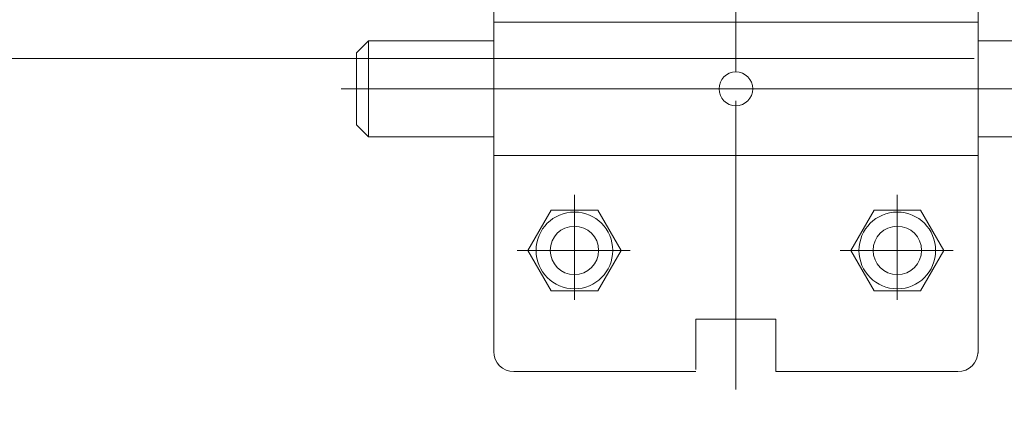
# Model space of a CAD drawing. Header units: metres. Extents: x 1306 to 1412, y -79 to 41.
# Tile 317 of 656: x 1357.7679 to 1357.8899, y -16.3494 to -16.3017. Entities that reach past the tile are written whole.
import ezdxf

# ---------------------------------------------------------------- set-up
doc = ezdxf.new("R2010")
doc.units = ezdxf.units.M
doc.header["$PDMODE"] = 65
for name, pattern in [('AUSGEZOGEN', [0]), ('STRICHPUNKT2_S5', [0.49999999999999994, 0.35, -0.05, 0.05, -0.05]), ('VERDECKT2_S2', [0.15000000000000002, 0.1, -0.05])]:
    doc.linetypes.add(name, pattern=pattern)
doc.layers.add('XR$2$_40732', color=7, linetype='Continuous')
for name, color, linetype, lineweight in [('XR$2$STANDARD_1', 7, 'AUSGEZOGEN', 25), ('XR$2$Türen', 3, 'AUSGEZOGEN', 18), ('XR$3$DETAIL', 7, 'AUSGEZOGEN', 25), ('XR$3$Maßlinie 1_50', 7, 'AUSGEZOGEN', 25)]:
    doc.layers.add(name, color=color, linetype=linetype, lineweight=lineweight)
doc.styles.add('ARIAL', font='arial.ttf')
doc.dimstyles.new('DIMSTYLE_11', dxfattribs={"dimtxt": 0.15, "dimasz": 0.03000000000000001, "dimexe": 0, "dimexo": 0, "dimgap": 0.075, "dimtad": 2, "dimrnd": 0.005, "dimzin": 4, "dimdsep": 46, "dimtxsty": 'ARIAL', "dimblk1": 'ALL_ML_STRICH', "dimblk2": 'ALL_ML_STRICH', "dimsah": 1, "dimcen": 0, "dimclrd": 3, "dimclre": 3, "dimclrt": 3, "dimadec": 0, "dimazin": 0, "dimtfac": 1, "dimtdec": 0, "dimtix": 1, "dimtmove": 2, "dimatfit": 3, "dimfxl": 0, "dimtzin": 0, "dimlwd": 0, "dimlwe": 25, "dimarcsym": 0})
doc.dimstyles.new('DIMSTYLE_12', dxfattribs={"dimtxt": 0.15, "dimasz": 0.03000000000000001, "dimexe": 0, "dimexo": 0, "dimgap": 0.075, "dimtad": 2, "dimdec": 3, "dimrnd": 0.005, "dimzin": 4, "dimdsep": 46, "dimtxsty": 'ARIAL', "dimblk1": 'ALL_ML_STRICH', "dimblk2": 'ALL_ML_STRICH', "dimsah": 1, "dimcen": 0, "dimclrd": 3, "dimclre": 3, "dimclrt": 3, "dimadec": 0, "dimazin": 0, "dimtfac": 1, "dimtdec": 0, "dimtix": 1, "dimtmove": 2, "dimatfit": 3, "dimfxl": 0, "dimtzin": 0, "dimlwd": 0, "dimlwe": 25, "dimarcsym": 0})
doc.dimstyles.new('DIMSTYLE_24', dxfattribs={"dimtxt": 0.225, "dimasz": 0.15, "dimexe": 0, "dimexo": 0, "dimgap": 0.1125, "dimtad": 2, "dimrnd": 0.005, "dimzin": 4, "dimdsep": 46, "dimtxsty": 'ARIAL', "dimblk1": 'ALL_ML_STRICH', "dimblk2": 'ALL_ML_STRICH', "dimsah": 1, "dimcen": 0, "dimclrd": 3, "dimclre": 3, "dimclrt": 3, "dimadec": 0, "dimazin": 0, "dimtfac": 1, "dimtdec": 0, "dimtix": 1, "dimtmove": 2, "dimatfit": 3, "dimfxl": 0, "dimtzin": 0, "dimlwd": 0, "dimlwe": 25, "dimarcsym": 0})
doc.dimstyles.new('DIMSTYLE_4', dxfattribs={"dimtxt": 0.15, "dimasz": 0.15, "dimexe": 0, "dimexo": 0, "dimgap": 0.075, "dimtad": 2, "dimdec": 1, "dimlfac": 100, "dimrnd": 0.5, "dimzin": 4, "dimdsep": 46, "dimtxsty": 'ARIAL', "dimblk1": 'ALL_ML_STRICH', "dimblk2": 'ALL_ML_STRICH', "dimsah": 1, "dimcen": 0, "dimclrd": 3, "dimclre": 3, "dimclrt": 3, "dimadec": 0, "dimazin": 0, "dimtfac": 1, "dimtdec": 0, "dimtix": 1, "dimtmove": 2, "dimatfit": 3, "dimfxl": 0, "dimtzin": 0, "dimlwd": 0, "dimlwe": 25, "dimarcsym": 0})
doc.dimstyles.new('DIMSTYLE_6', dxfattribs={"dimtxt": 0.15, "dimasz": 0.15, "dimexe": 0, "dimexo": 0, "dimgap": 0.075, "dimtad": 2, "dimrnd": 0.005, "dimzin": 4, "dimdsep": 46, "dimtxsty": 'ARIAL', "dimblk1": 'ALL_ML_STRICH', "dimblk2": 'ALL_ML_STRICH', "dimsah": 1, "dimcen": 0, "dimclrd": 3, "dimclre": 3, "dimclrt": 3, "dimadec": 0, "dimazin": 0, "dimtfac": 1, "dimtdec": 0, "dimtix": 1, "dimtmove": 2, "dimatfit": 3, "dimfxl": 0, "dimtzin": 0, "dimlwd": 0, "dimlwe": 25, "dimarcsym": 0})

# ---------------------------------------------------------------- blocks, each defined once
blk = doc.blocks.new('COMPLEXOBJECT_165')
at = {"layer": 'XR$2$_40732', "color": 3, "linetype": 'AUSGEZOGEN', "lineweight": 13, "transparency": 33554687}
for p, q in [((1357.826620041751, -16.30199389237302), (1357.826620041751, -16.29472350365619)), ((1357.886620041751, -16.30199389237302), (1357.886620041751, -16.29472350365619)), ((1357.826623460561, -16.30199389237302), (1357.826623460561, -16.34274389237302)), ((1357.826623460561, -16.30199389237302), (1357.886620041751, -16.30199389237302)), ((1357.886620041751, -16.30199389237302), (1357.886620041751, -16.34297350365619)), ((1357.886623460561, -16.30399389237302), (1357.886623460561, -16.30199389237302)), ((1357.854536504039, -16.31024389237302), (1357.858710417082, -16.31024389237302)), ((1357.886620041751, -16.31849389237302), (1357.826623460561, -16.31849389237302)), ((1357.861573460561, -16.33874389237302), (1357.851673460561, -16.33874389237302)), ((1357.851673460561, -16.34499100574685), (1357.851673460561, -16.33874389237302)), ((1357.861573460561, -16.33874389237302), (1357.861573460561, -16.34524389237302)), ((1357.851673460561, -16.34524389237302), (1357.829123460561, -16.34524389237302)), ((1357.884073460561, -16.34524389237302), (1357.861573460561, -16.34524389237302))]:
    blk.add_line(p, q, dxfattribs=at)
at = {"layer": 'XR$2$_40732', "color": 2, "linetype": 'AUSGEZOGEN', "lineweight": 13, "transparency": 33554687}
for p, q in [((1357.856623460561, -16.30815693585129), (1357.856623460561, -16.30001241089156)), ((1357.809621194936, -16.30579389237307), (1357.811121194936, -16.30429389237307)), ((1357.811121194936, -16.31619389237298), (1357.811121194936, -16.30429389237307)), ((1357.811121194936, -16.30429389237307), (1357.826623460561, -16.30429389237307)), ((1357.886623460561, -16.30429389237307), (1357.909421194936, -16.30429389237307)), ((1357.809621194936, -16.30579389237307), (1357.809621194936, -16.31469389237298)), ((1357.854536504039, -16.31024389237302), (1357.807740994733, -16.31024389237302)), ((1357.858710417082, -16.31024389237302), (1357.942271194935, -16.31024389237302)), ((1357.856623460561, -16.3275792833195), (1357.856623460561, -16.31174389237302)), ((1357.856623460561, -16.31304492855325), (1357.856623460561, -16.34747417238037)), ((1357.809621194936, -16.31469389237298), (1357.811121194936, -16.31619389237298)), ((1357.826623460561, -16.31619389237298), (1357.811121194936, -16.31619389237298)), ((1357.909421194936, -16.31619389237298), (1357.886623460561, -16.31619389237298)), ((1357.836623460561, -16.33635574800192), (1357.836623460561, -16.32335574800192)), ((1357.87662346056, -16.33635574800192), (1357.87662346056, -16.32335574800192)), ((1357.833736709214, -16.32524389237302), (1357.830849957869, -16.33024389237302)), ((1357.839510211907, -16.32524389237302), (1357.833736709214, -16.32524389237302)), ((1357.842396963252, -16.33024389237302), (1357.839510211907, -16.32524389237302)), ((1357.873736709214, -16.32524389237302), (1357.870849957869, -16.33024389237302)), ((1357.879510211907, -16.32524389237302), (1357.873736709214, -16.32524389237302)), ((1357.882396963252, -16.33024389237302), (1357.879510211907, -16.32524389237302)), ((1357.829533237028, -16.33024389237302), (1357.843533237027, -16.33024389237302)), ((1357.830849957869, -16.33024389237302), (1357.833736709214, -16.33524389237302)), ((1357.839510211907, -16.33524389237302), (1357.842396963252, -16.33024389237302)), ((1357.869533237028, -16.33024389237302), (1357.883533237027, -16.33024389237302)), ((1357.870849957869, -16.33024389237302), (1357.873736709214, -16.33524389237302)), ((1357.879510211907, -16.33524389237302), (1357.882396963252, -16.33024389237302)), ((1357.833736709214, -16.33524389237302), (1357.839510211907, -16.33524389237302)), ((1357.873736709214, -16.33524389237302), (1357.879510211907, -16.33524389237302))]:
    blk.add_line(p, q, dxfattribs=at)
for centre, radius in [((1357.836623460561, -16.33024389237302), 0.00475), ((1357.87662346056, -16.33024389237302), 0.00475), ((1357.836623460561, -16.33024389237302), 0.003), ((1357.87662346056, -16.33024389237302), 0.003)]:
    blk.add_circle(centre, radius, dxfattribs=at)
at = {"layer": 'XR$2$_40732', "color": 3, "linetype": 'AUSGEZOGEN', "lineweight": 13, "transparency": 33554687}
for centre, radius, start, end in [((1357.856623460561, -16.31024389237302), 0.002086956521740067, 0, 180), ((1357.856623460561, -16.31024389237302), 0.002086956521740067, 180, 0), ((1357.829123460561, -16.34274389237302), 0.0025, 180, 270), ((1357.884123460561, -16.34274389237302), 0.0025, 270, 0)]:
    blk.add_arc(centre, radius, start, end, dxfattribs=at)
blk = doc.blocks.new('ALL_ML_STRICH')
at = {"color": 0, "linetype": 'ByBlock', "lineweight": -2}
for p, q in [((0, -0.5), (0, 0.5)), ((-0.3, -0.3), (0.3, 0.3)), ((-1, 0), (0.5, 0))]:
    blk.add_line(p, q, dxfattribs=at)
blk = doc.blocks.new('*D765')
at = {"layer": 'DEFPOINTS', "color": 3, "linetype": 'AUSGEZOGEN', "lineweight": 25, "transparency": 33554687}
for p in [(1342.770147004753, -10.15909497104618), (1342.770147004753, -20.11080697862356), (1361.060147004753, -20.30015715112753)]:
    blk.add_point(p, dxfattribs=at)
at = {"layer": 'XR$3$Maßlinie 1_50', "color": 3, "linetype": 'AUSGEZOGEN', "lineweight": -2, "transparency": 33554687}
for p, q in [((1342.770147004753, -10.20909497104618), (1342.770147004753, -10.15909497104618)), ((1342.770147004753, -10.15909497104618), (1361.060147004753, -10.15909497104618)), ((1361.060147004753, -10.20909497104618), (1361.060147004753, -10.15909497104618))]:
    blk.add_line(p, q, dxfattribs=at)
at = {"layer": 'XR$3$Maßlinie 1_50', "color": 3, "linetype": 'AUSGEZOGEN', "lineweight": 25, "transparency": 33554687, "xscale": 0.03000000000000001, "yscale": 0.03000000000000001, "zscale": 0.03000000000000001, "rotation": 180}
blk.add_blockref('ALL_ML_STRICH', (1342.770147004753, -10.15909497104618), dxfattribs=at)
at = {"layer": 'XR$3$Maßlinie 1_50', "color": 3, "linetype": 'AUSGEZOGEN', "lineweight": 25, "transparency": 33554687, "xscale": 0.03000000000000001, "yscale": 0.03000000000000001, "zscale": 0.03000000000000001}
blk.add_blockref('ALL_ML_STRICH', (1361.060147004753, -10.15909497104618), dxfattribs=at)
at = {"layer": 'XR$3$Maßlinie 1_50', "color": 3, "linetype": 'AUSGEZOGEN', "lineweight": 25, "transparency": 33554687, "insert": (1351.919076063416, -10.03153699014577), "char_height": 0.15, "width": 0.6, "attachment_point": 5, "style": 'ARIAL'}
blk.add_mtext('\\W0.80;\\A1;{\\A1;{18.29\\H0.099000;\\S^ ;}}', dxfattribs=at)
blk = doc.blocks.new('*D782')
at = {"layer": 'DEFPOINTS', "color": 3, "linetype": 'AUSGEZOGEN', "lineweight": 25, "transparency": 33554687}
for p in [(1343.120147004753, -10.95909497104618), (1343.120147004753, -20.11122102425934), (1361.060147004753, -20.50340109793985)]:
    blk.add_point(p, dxfattribs=at)
at = {"layer": 'XR$3$Maßlinie 1_50', "color": 3, "linetype": 'AUSGEZOGEN', "lineweight": -2, "transparency": 33554687}
for p, q in [((1343.120147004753, -11.00909497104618), (1343.120147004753, -10.95909497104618)), ((1343.120147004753, -10.95909497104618), (1361.060147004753, -10.95909497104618)), ((1361.060147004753, -11.00909497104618), (1361.060147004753, -10.95909497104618))]:
    blk.add_line(p, q, dxfattribs=at)
at = {"layer": 'XR$3$Maßlinie 1_50', "color": 3, "linetype": 'AUSGEZOGEN', "lineweight": 25, "transparency": 33554687, "xscale": 0.03000000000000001, "yscale": 0.03000000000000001, "zscale": 0.03000000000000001, "rotation": 180}
blk.add_blockref('ALL_ML_STRICH', (1343.120147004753, -10.95909497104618), dxfattribs=at)
at = {"layer": 'XR$3$Maßlinie 1_50', "color": 3, "linetype": 'AUSGEZOGEN', "lineweight": 25, "transparency": 33554687, "xscale": 0.03000000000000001, "yscale": 0.03000000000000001, "zscale": 0.03000000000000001}
blk.add_blockref('ALL_ML_STRICH', (1361.060147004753, -10.95909497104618), dxfattribs=at)
at = {"layer": 'XR$3$Maßlinie 1_50', "color": 3, "linetype": 'AUSGEZOGEN', "lineweight": 25, "transparency": 33554687, "insert": (1352.094444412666, -10.83153699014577), "char_height": 0.15, "width": 0.6, "attachment_point": 5, "style": 'ARIAL'}
blk.add_mtext('\\W0.80;\\A1;{\\A1;{17.94\\H0.099000;\\S^ ;}}', dxfattribs=at)
blk = doc.blocks.new('*D881')
at = {"layer": 'DEFPOINTS', "color": 3, "linetype": 'AUSGEZOGEN', "lineweight": 25, "transparency": 33554687}
for p in [(1353.370147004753, -11.75909497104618), (1353.370147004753, -16.92519603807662), (1358.370147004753, -16.92519603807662)]:
    blk.add_point(p, dxfattribs=at)
at = {"layer": 'XR$3$Maßlinie 1_50', "color": 3, "linetype": 'AUSGEZOGEN', "lineweight": -2, "transparency": 33554687}
for p, q in [((1353.370147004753, -11.80909497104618), (1353.370147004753, -11.75909497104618)), ((1353.370147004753, -11.75909497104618), (1358.370147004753, -11.75909497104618)), ((1358.370147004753, -11.80909497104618), (1358.370147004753, -11.75909497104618))]:
    blk.add_line(p, q, dxfattribs=at)
at = {"layer": 'XR$3$Maßlinie 1_50', "color": 3, "linetype": 'AUSGEZOGEN', "lineweight": 25, "transparency": 33554687, "xscale": 0.03000000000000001, "yscale": 0.03000000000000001, "zscale": 0.03000000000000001, "rotation": 180}
blk.add_blockref('ALL_ML_STRICH', (1353.370147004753, -11.75909497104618), dxfattribs=at)
at = {"layer": 'XR$3$Maßlinie 1_50', "color": 3, "linetype": 'AUSGEZOGEN', "lineweight": 25, "transparency": 33554687, "xscale": 0.03000000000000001, "yscale": 0.03000000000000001, "zscale": 0.03000000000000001}
blk.add_blockref('ALL_ML_STRICH', (1358.370147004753, -11.75909497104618), dxfattribs=at)
at = {"layer": 'XR$3$Maßlinie 1_50', "color": 3, "linetype": 'AUSGEZOGEN', "lineweight": 25, "transparency": 33554687, "insert": (1355.8790201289, -11.63153699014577), "char_height": 0.15, "width": 0.4799999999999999, "attachment_point": 5, "style": 'ARIAL'}
blk.add_mtext('\\W0.80;\\A1;{\\A1;{5.00\\H0.099000;\\S^ ;}}', dxfattribs=at)
blk = doc.blocks.new('*D899')
at = {"layer": 'DEFPOINTS', "color": 3, "linetype": 'AUSGEZOGEN', "lineweight": 25, "transparency": 33554687}
for p in [(1342.770147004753, -8.559094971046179), (1361.240147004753, -14.91824644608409), (1342.770147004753, -18.60157549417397)]:
    blk.add_point(p, dxfattribs=at)
at = {"layer": 'XR$3$Maßlinie 1_50', "color": 3, "linetype": 'AUSGEZOGEN', "lineweight": -2, "transparency": 33554687}
for p, q in [((1342.770147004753, -9.15909497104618), (1342.770147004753, -8.559094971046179)), ((1342.770147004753, -8.559094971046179), (1361.240147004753, -8.559094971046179)), ((1361.240147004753, -9.15909497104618), (1361.240147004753, -8.559094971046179))]:
    blk.add_line(p, q, dxfattribs=at)
at = {"layer": 'XR$3$Maßlinie 1_50', "color": 3, "linetype": 'AUSGEZOGEN', "lineweight": 25, "transparency": 33554687, "xscale": 0.15, "yscale": 0.15, "zscale": 0.15, "rotation": 180}
blk.add_blockref('ALL_ML_STRICH', (1342.770147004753, -8.559094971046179), dxfattribs=at)
at = {"layer": 'XR$3$Maßlinie 1_50', "color": 3, "linetype": 'AUSGEZOGEN', "lineweight": 25, "transparency": 33554687, "xscale": 0.15, "yscale": 0.15, "zscale": 0.15}
blk.add_blockref('ALL_ML_STRICH', (1361.240147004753, -8.559094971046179), dxfattribs=at)
at = {"layer": 'XR$3$Maßlinie 1_50', "color": 3, "linetype": 'AUSGEZOGEN', "lineweight": 25, "transparency": 33554687, "insert": (1352.011101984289, -8.392604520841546), "char_height": 0.225, "width": 0.8999999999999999, "attachment_point": 5, "style": 'ARIAL'}
blk.add_mtext('\\W0.80;\\A1;{\\fArial|i0|b1;\\A1;{18.47\\H0.148500;\\S^ ;}}', dxfattribs=at)
blk = doc.blocks.new('*D906')
at = {"layer": 'DEFPOINTS', "color": 3, "linetype": 'AUSGEZOGEN', "lineweight": 25, "transparency": 33554687}
for p in [(1353.870147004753, -12.55909497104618), (1353.870147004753, -16.39624644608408), (1357.870147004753, -16.39624644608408)]:
    blk.add_point(p, dxfattribs=at)
at = {"layer": 'XR$3$Maßlinie 1_50', "color": 3, "linetype": 'AUSGEZOGEN', "lineweight": -2, "transparency": 33554687}
for p, q in [((1353.870147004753, -12.60909497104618), (1353.870147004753, -12.55909497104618)), ((1353.870147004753, -12.55909497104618), (1357.870147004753, -12.55909497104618)), ((1357.870147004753, -12.60909497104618), (1357.870147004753, -12.55909497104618))]:
    blk.add_line(p, q, dxfattribs=at)
at = {"layer": 'XR$3$Maßlinie 1_50', "color": 3, "linetype": 'AUSGEZOGEN', "lineweight": 25, "transparency": 33554687, "xscale": 0.15, "yscale": 0.15, "zscale": 0.15, "rotation": 180}
blk.add_blockref('ALL_ML_STRICH', (1353.870147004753, -12.55909497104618), dxfattribs=at)
at = {"layer": 'XR$3$Maßlinie 1_50', "color": 3, "linetype": 'AUSGEZOGEN', "lineweight": 25, "transparency": 33554687, "xscale": 0.15, "yscale": 0.15, "zscale": 0.15}
blk.add_blockref('ALL_ML_STRICH', (1357.870147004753, -12.55909497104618), dxfattribs=at)
at = {"layer": 'XR$3$Maßlinie 1_50', "color": 3, "linetype": 'AUSGEZOGEN', "lineweight": 25, "transparency": 33554687, "insert": (1355.8790201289, -12.43153699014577), "char_height": 0.15, "width": 0.4799999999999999, "attachment_point": 5, "style": 'ARIAL'}
blk.add_mtext('\\W0.80;\\A1;{\\A1;{4.00\\H0.099000;\\S^ ;}}', dxfattribs=at)
at = {"layer": 'XR$3$Maßlinie 1_50', "color": 3, "linetype": 'AUSGEZOGEN', "lineweight": 25, "transparency": 33554687, "insert": (1355.7110201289, -12.61502948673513), "char_height": 0.15, "width": 0.0075, "attachment_point": 1, "line_spacing_factor": 0.6024096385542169, "style": 'ARIAL'}
blk.add_mtext('\\W0.80;\\A1;{4.30\\H0.099000;\\S^ ;}', dxfattribs=at)
blk = doc.blocks.new('*D907')
at = {"layer": 'DEFPOINTS', "color": 3, "linetype": 'AUSGEZOGEN', "lineweight": 25, "transparency": 33554687}
for p in [(1357.870147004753, -12.55909497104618), (1358.810147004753, -15.90824644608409), (1357.870147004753, -16.39624644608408)]:
    blk.add_point(p, dxfattribs=at)
at = {"layer": 'XR$3$Maßlinie 1_50', "color": 3, "linetype": 'AUSGEZOGEN', "lineweight": -2, "transparency": 33554687}
for p, q in [((1357.870147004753, -12.60909497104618), (1357.870147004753, -12.55909497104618)), ((1357.870147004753, -12.55909497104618), (1358.810147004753, -12.55909497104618)), ((1358.810147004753, -12.60909497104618), (1358.810147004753, -12.55909497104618))]:
    blk.add_line(p, q, dxfattribs=at)
at = {"layer": 'XR$3$Maßlinie 1_50', "color": 3, "linetype": 'AUSGEZOGEN', "lineweight": 25, "transparency": 33554687, "xscale": 0.15, "yscale": 0.15, "zscale": 0.15, "rotation": 180}
blk.add_blockref('ALL_ML_STRICH', (1357.870147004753, -12.55909497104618), dxfattribs=at)
at = {"layer": 'XR$3$Maßlinie 1_50', "color": 3, "linetype": 'AUSGEZOGEN', "lineweight": 25, "transparency": 33554687, "xscale": 0.15, "yscale": 0.15, "zscale": 0.15}
blk.add_blockref('ALL_ML_STRICH', (1358.810147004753, -12.55909497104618), dxfattribs=at)
at = {"layer": 'XR$3$Maßlinie 1_50', "color": 3, "linetype": 'AUSGEZOGEN', "lineweight": 25, "transparency": 33554687, "insert": (1358.334965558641, -12.43153699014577), "char_height": 0.15, "width": 0.4799999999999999, "attachment_point": 5, "style": 'ARIAL'}
blk.add_mtext('\\W0.80;\\A1;{\\A1;{94\\H0.099000;\\S^ ;}}', dxfattribs=at)
blk = doc.blocks.new('*D929')
at = {"layer": 'DEFPOINTS', "color": 3, "linetype": 'AUSGEZOGEN', "lineweight": 25, "transparency": 33554687}
for p in [(1362.146242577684, -15.15824644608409), (1340.424074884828, -17.54324644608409), (1364.271242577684, -17.54324644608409)]:
    blk.add_point(p, dxfattribs=at)
at = {"layer": 'XR$3$Maßlinie 1_50', "color": 3, "linetype": 'AUSGEZOGEN', "lineweight": -2, "transparency": 33554687}
for p, q in [((1340.474074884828, -15.15824644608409), (1340.424074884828, -15.15824644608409)), ((1340.424074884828, -17.54324644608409), (1340.424074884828, -15.15824644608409)), ((1340.474074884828, -17.54324644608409), (1340.424074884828, -17.54324644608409))]:
    blk.add_line(p, q, dxfattribs=at)
at = {"layer": 'XR$3$Maßlinie 1_50', "color": 3, "linetype": 'AUSGEZOGEN', "lineweight": 25, "transparency": 33554687, "xscale": 0.03000000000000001, "yscale": 0.03000000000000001, "zscale": 0.03000000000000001}
for p, rotation in [((1340.424074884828, -15.15824644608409), 90), ((1340.424074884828, -17.54324644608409), 270)]:
    blk.add_blockref('ALL_ML_STRICH', p, dxfattribs=dict(at, rotation=rotation))
at = {"layer": 'XR$3$Maßlinie 1_50', "color": 3, "linetype": 'AUSGEZOGEN', "lineweight": 25, "transparency": 33554687, "insert": (1340.29641458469, -16.32984057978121), "char_height": 0.15, "width": 0.6, "attachment_point": 5, "rotation": 90, "style": 'ARIAL'}
blk.add_mtext('\\W0.80;\\A1;{\\A1;{2.38\\H0.099000;\\S5^ ;}}', dxfattribs=at)
blk = doc.blocks.new('*D938')
at = {"layer": 'DEFPOINTS', "color": 3, "linetype": 'AUSGEZOGEN', "lineweight": 25, "transparency": 33554687}
for p in [(1364.96914176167, -15.15824644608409), (1338.824074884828, -20.29324644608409), (1364.656959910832, -20.29324644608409)]:
    blk.add_point(p, dxfattribs=at)
at = {"layer": 'XR$3$Maßlinie 1_50', "color": 3, "linetype": 'AUSGEZOGEN', "lineweight": -2, "transparency": 33554687}
for p, q in [((1338.874074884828, -15.15824644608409), (1338.824074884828, -15.15824644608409)), ((1338.824074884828, -20.29324644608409), (1338.824074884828, -15.15824644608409)), ((1338.874074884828, -20.29324644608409), (1338.824074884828, -20.29324644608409))]:
    blk.add_line(p, q, dxfattribs=at)
at = {"layer": 'XR$3$Maßlinie 1_50', "color": 3, "linetype": 'AUSGEZOGEN', "lineweight": 25, "transparency": 33554687, "xscale": 0.03000000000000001, "yscale": 0.03000000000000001, "zscale": 0.03000000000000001}
for p, rotation in [((1338.824074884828, -15.15824644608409), 90), ((1338.824074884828, -20.29324644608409), 270)]:
    blk.add_blockref('ALL_ML_STRICH', p, dxfattribs=dict(at, rotation=rotation))
at = {"layer": 'XR$3$Maßlinie 1_50', "color": 3, "linetype": 'AUSGEZOGEN', "lineweight": 25, "transparency": 33554687, "insert": (1338.696414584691, -17.70484057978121), "char_height": 0.15, "width": 0.6, "attachment_point": 5, "rotation": 90, "style": 'ARIAL'}
blk.add_mtext('\\W0.80;\\A1;{\\A1;{5.13\\H0.099000;\\S5^ ;}}', dxfattribs=at)
blk = doc.blocks.new('*D947')
at = {"layer": 'DEFPOINTS', "color": 3, "linetype": 'AUSGEZOGEN', "lineweight": 25, "transparency": 33554687}
for p in [(1360.443091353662, -16.21824644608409), (1338.024074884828, -29.71824644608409), (1360.443091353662, -29.71824644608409)]:
    blk.add_point(p, dxfattribs=at)
at = {"layer": 'XR$3$Maßlinie 1_50', "color": 3, "linetype": 'AUSGEZOGEN', "lineweight": -2, "transparency": 33554687}
for p, q in [((1338.074074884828, -16.21824644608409), (1338.024074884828, -16.21824644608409)), ((1338.024074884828, -29.71824644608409), (1338.024074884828, -16.21824644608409)), ((1338.074074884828, -29.71824644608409), (1338.024074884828, -29.71824644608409))]:
    blk.add_line(p, q, dxfattribs=at)
at = {"layer": 'XR$3$Maßlinie 1_50', "color": 3, "linetype": 'AUSGEZOGEN', "lineweight": 25, "transparency": 33554687, "xscale": 0.03000000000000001, "yscale": 0.03000000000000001, "zscale": 0.03000000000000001}
for p, rotation in [((1338.024074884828, -16.21824644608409), 90), ((1338.024074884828, -29.71824644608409), 270)]:
    blk.add_blockref('ALL_ML_STRICH', p, dxfattribs=dict(at, rotation=rotation))
at = {"layer": 'XR$3$Maßlinie 1_50', "color": 3, "linetype": 'AUSGEZOGEN', "lineweight": 25, "transparency": 33554687, "insert": (1337.896414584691, -22.9639899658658), "char_height": 0.15, "width": 0.6, "attachment_point": 5, "rotation": 90, "style": 'ARIAL'}
blk.add_mtext('\\W0.80;\\A1;{\\A1;{13.50\\H0.099000;\\S^ ;}}', dxfattribs=at)
blk = doc.blocks.new('*D1085')
at = {"layer": 'DEFPOINTS', "color": 3, "linetype": 'AUSGEZOGEN', "lineweight": 25, "transparency": 33554687}
for p in [(1366.101203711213, -15.15824644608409), (1339.624074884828, -17.54324644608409), (1365.92579072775, -17.54324644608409)]:
    blk.add_point(p, dxfattribs=at)
at = {"layer": 'XR$3$Maßlinie 1_50', "color": 3, "linetype": 'AUSGEZOGEN', "lineweight": -2, "transparency": 33554687}
for p, q in [((1339.674074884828, -15.15824644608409), (1339.624074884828, -15.15824644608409)), ((1339.624074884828, -17.54324644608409), (1339.624074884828, -15.15824644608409)), ((1339.674074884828, -17.54324644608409), (1339.624074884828, -17.54324644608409))]:
    blk.add_line(p, q, dxfattribs=at)
at = {"layer": 'XR$3$Maßlinie 1_50', "color": 3, "linetype": 'AUSGEZOGEN', "lineweight": 25, "transparency": 33554687, "xscale": 0.03000000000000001, "yscale": 0.03000000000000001, "zscale": 0.03000000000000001}
for p, rotation in [((1339.624074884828, -15.15824644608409), 90), ((1339.624074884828, -17.54324644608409), 270)]:
    blk.add_blockref('ALL_ML_STRICH', p, dxfattribs=dict(at, rotation=rotation))
at = {"layer": 'XR$3$Maßlinie 1_50', "color": 3, "linetype": 'AUSGEZOGEN', "lineweight": 25, "transparency": 33554687, "insert": (1339.49641458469, -16.3298405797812), "char_height": 0.15, "width": 0.6, "attachment_point": 5, "rotation": 90, "style": 'ARIAL'}
blk.add_mtext('\\W0.80;\\A1;{\\A1;{2.38\\H0.099000;\\S5^ ;}}', dxfattribs=at)

msp = doc.modelspace()

# ---------------------------------------------------------------- linework, layer by layer
at = {"layer": 'XR$2$STANDARD_1', "color": 7, "linetype": 'AUSGEZOGEN', "lineweight": 18, "transparency": 33554687}
msp.add_line((1353.852135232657, -16.30647605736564), (1357.886135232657, -16.30647605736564), dxfattribs=at)
at = {"layer": 'XR$2$Türen', "color": 52, "linetype": 'VERDECKT2_S2', "lineweight": 13, "transparency": 33554687}
for p, q in [((1355.870147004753, -20.45824644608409), (1357.869135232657, -16.19824644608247)), ((1357.869135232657, -16.19824644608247), (1357.870147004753, -20.45824644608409))]:
    msp.add_line(p, q, dxfattribs=at)
at = {"layer": 'XR$3$DETAIL', "color": 3, "linetype": 'STRICHPUNKT2_S5', "lineweight": 25, "transparency": 33554687}
msp.add_circle((1358.313123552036, -15.99674660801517), 0.9753576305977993, dxfattribs=at)

# ---------------------------------------------------------------- block references
at = {"layer": 'XR$2$_40732', "color": 2, "linetype": 'AUSGEZOGEN', "lineweight": 13, "transparency": 33554687}
msp.add_blockref('COMPLEXOBJECT_165', (0, 0), dxfattribs=at)

# ---------------------------------------------------------------- dimensions: what is measured, and where the dimension line sits
at = {"layer": 'XR$3$Maßlinie 1_50', "color": 3, "linetype": 'AUSGEZOGEN', "lineweight": 25, "transparency": 33554687}
for base, p1, p2, dimstyle, picture, middle in [((1361.240147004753, -8.559094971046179), (1342.770147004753, -9.15909497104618), (1361.240147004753, -9.15909497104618), 'DIMSTYLE_24', '*D899', (1352.011101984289, -8.392604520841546)), ((1361.060147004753, -10.15909497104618), (1342.770147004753, -10.20909497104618), (1361.060147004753, -10.20909497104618), 'DIMSTYLE_11', '*D765', (1351.919076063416, -10.03153699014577)), ((1361.060147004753, -10.95909497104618), (1343.120147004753, -11.00909497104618), (1361.060147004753, -11.00909497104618), 'DIMSTYLE_11', '*D782', (1352.094444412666, -10.83153699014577)), ((1358.370147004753, -11.75909497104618), (1353.370147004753, -11.80909497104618), (1358.370147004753, -11.80909497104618), 'DIMSTYLE_11', '*D881', (1355.8790201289, -11.63153699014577)), ((1358.810147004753, -12.55909497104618), (1357.870147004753, -12.60909497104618), (1358.810147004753, -12.60909497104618), 'DIMSTYLE_4', '*D907', (1358.334965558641, -12.43153699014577))]:
    dim = msp.add_linear_dim(base=base, p1=p1, p2=p2, dimstyle=dimstyle, override={"dimpost": '<>', "dimclrd": 3, "dimclre": 3, "dimclrt": 3, "dimlwd": 0, "dimlwe": 25}, dxfattribs=at)
    dim.commit()
    dim.dimension.update_dxf_attribs({"geometry": picture, "text_midpoint": middle, "dimtype": 160})
dim = msp.add_linear_dim(base=(1357.870147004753, -12.55909497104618), p1=(1353.870147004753, -12.60909497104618), p2=(1357.870147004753, -12.60909497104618), text='<>\\X\\W0.80;\\A1;{4.30\\H0.099000;\\S^ ;}', dimstyle='DIMSTYLE_6', override={"dimpost": '<>', "dimclrd": 3, "dimclre": 3, "dimclrt": 3, "dimlwd": 0, "dimlwe": 25}, dxfattribs=at)
dim.commit()
dim.dimension.update_dxf_attribs({"geometry": '*D906', "text_midpoint": (1355.8790201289, -12.43153699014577), "dimtype": 160})
for base, p1, p2, dimstyle, picture, middle in [((1338.824074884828, -15.15824644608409), (1338.874074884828, -20.29324644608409), (1338.874074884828, -15.15824644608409), 'DIMSTYLE_12', '*D938', (1338.696414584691, -17.70484057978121)), ((1339.624074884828, -15.15824644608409), (1339.674074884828, -17.54324644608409), (1339.674074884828, -15.15824644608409), 'DIMSTYLE_12', '*D1085', (1339.49641458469, -16.3298405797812)), ((1340.424074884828, -15.15824644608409), (1340.474074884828, -17.54324644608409), (1340.474074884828, -15.15824644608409), 'DIMSTYLE_12', '*D929', (1340.29641458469, -16.32984057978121)), ((1338.024074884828, -16.21824644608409), (1338.074074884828, -29.71824644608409), (1338.074074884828, -16.21824644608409), 'DIMSTYLE_11', '*D947', (1337.896414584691, -22.9639899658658))]:
    dim = msp.add_linear_dim(base=base, p1=p1, p2=p2, angle=90, dimstyle=dimstyle, override={"dimpost": '<>', "dimclrd": 3, "dimclre": 3, "dimclrt": 3, "dimlwd": 0, "dimlwe": 25}, dxfattribs=at)
    dim.commit()
    dim.dimension.update_dxf_attribs({"geometry": picture, "text_midpoint": middle, "dimtype": 160})

doc.saveas('drawing.dxf')
